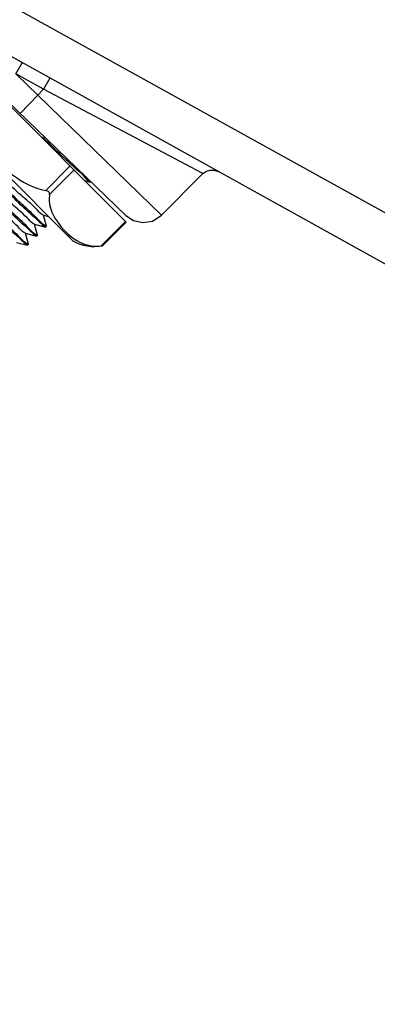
# Paper-space layout 'Sheet' of a CAD drawing. Header units: inches. Extents: x 0.2 to 10.8, y 0.2 to 8.3.
# Tile 536 of 545: x 9.876 to 9.988, y 6.154 to 6.462. Entities that reach past the tile are written whole.
import ezdxf

# ---------------------------------------------------------------- set-up
doc = ezdxf.new("R2010")
doc.units = ezdxf.units.IN
doc.header["$MEASUREMENT"] = 0
doc.layers.get('0').update_dxf_attribs({"lineweight": 5})
doc.layers.add('02___PRT_ALL_AXES', color=7, linetype='Continuous')
doc.styles.add('My Text', font='tahoma.ttf')
doc.dimstyles.new('My Dimension - mm [in] (ANSI)$0', dxfattribs={"dimtxt": 0.12, "dimasz": 0.09842519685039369, "dimexe": 0.125, "dimexo": 0.06299999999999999, "dimgap": 0.03149606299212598, "dimtad": 0, "dimlfac": 250, "dimzin": 4, "dimdsep": 46, "dimtxsty": 'My Text', "dimblk": 'Filled-1', "dimcen": 0.09, "dimclrd": 1, "dimclre": 1, "dimclrt": 1, "dimadec": 1, "dimazin": 1, "dimtfac": 1, "dimtofl": 0, "dimtmove": 0, "dimatfit": 3, "dimfxl": 1, "dimtolj": 1, "dimtzin": 4, "dimlwd": -1, "dimlwe": -1, "dimarcsym": 0})

# ---------------------------------------------------------------- blocks, each defined once
blk = doc.blocks.new('*D11')
at = {"color": 1, "true_color": 0xff0000}
for p, q in [((10.62197169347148, 6.868953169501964), (10.62197169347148, 5.332491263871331)), ((8.790261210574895, 6.233465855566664), (8.790261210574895, 5.332491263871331)), ((8.691836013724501, 5.457491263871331), (8.593410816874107, 5.457491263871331)), ((10.72039689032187, 5.457491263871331), (10.81882208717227, 5.457491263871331))]:
    blk.add_line(p, q, dxfattribs=at)
at = {"layer": 'Defpoints', "color": 0}
for p in [(10.62197169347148, 6.931953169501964), (8.790261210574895, 6.296465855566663), (10.62197169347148, 5.457491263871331)]:
    blk.add_point(p, dxfattribs=at)
at = {"color": 1, "true_color": 0xff0000, "insert": (9.671286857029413, 5.457491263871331), "char_height": 0.12, "attachment_point": 5, "style": 'My Text'}
blk.add_mtext('\\A1;457.93 mm [18.029 in]', dxfattribs=at)
blk = doc.blocks.new('Filled-1')

psp = doc.layouts.new('Sheet')

# ---------------------------------------------------------------- linework, layer by layer
at = {"color": 0, "linetype": 'ByBlock', "lineweight": -3}
for p, q in [((9.756201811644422, 6.531835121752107), (10.00328136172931, 6.394876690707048)), ((10.04148580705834, 6.357651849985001), (9.757774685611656, 6.514915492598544)), ((9.853024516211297, 6.45538145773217), (9.909203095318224, 6.4011304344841)), ((9.909381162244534, 6.399064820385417), (9.859467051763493, 6.448978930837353)), ((9.874801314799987, 6.445473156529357), (9.876740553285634, 6.448971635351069)), ((9.841692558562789, 6.44412600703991), (9.89262937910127, 6.393189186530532)), ((9.88348248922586, 6.440661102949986), (9.874801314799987, 6.445473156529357)), ((9.874801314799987, 6.445473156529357), (9.920417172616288, 6.401228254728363)), ((9.885421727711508, 6.444159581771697), (9.88348248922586, 6.440661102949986)), ((9.881665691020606, 6.438844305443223), (9.88348248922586, 6.440661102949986)), ((9.933426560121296, 6.414237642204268), (9.883482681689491, 6.440661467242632)), ((9.881665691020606, 6.438844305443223), (9.876108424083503, 6.433089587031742)), ((9.88382507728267, 6.425511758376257), (9.883542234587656, 6.425228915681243)), ((9.884127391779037, 6.408972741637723), (9.891800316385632, 6.416645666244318)), ((9.885352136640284, 6.407747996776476), (9.89302506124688, 6.415420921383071)), ((9.933425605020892, 6.414236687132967), (9.920417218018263, 6.401228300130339)), ((9.896343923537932, 6.412102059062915), (9.89823124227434, 6.411596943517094)), ((9.883485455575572, 6.401201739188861), (9.885030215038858, 6.400788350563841)), ((9.884403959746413, 6.397769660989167), (9.883485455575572, 6.401201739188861)), ((9.880657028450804, 6.398373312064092), (9.884089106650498, 6.397454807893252)), ((9.881575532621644, 6.394941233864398), (9.880657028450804, 6.398373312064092)), ((9.901518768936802, 6.391581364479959), (9.909191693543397, 6.399254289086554)), ((9.90196944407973, 6.391653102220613), (9.909381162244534, 6.399064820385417)), ((9.877828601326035, 6.395544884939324), (9.88126067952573, 6.394626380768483)), ((9.878747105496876, 6.39211280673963), (9.877828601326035, 6.395544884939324)), ((9.875000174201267, 6.392716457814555), (9.87843225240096, 6.391797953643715)), ((9.90196944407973, 6.391653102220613), (9.901518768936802, 6.391581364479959))]:
    psp.add_line(p, q, dxfattribs=at)
for points in [[(9.933426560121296, 6.414237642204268), (9.933558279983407, 6.41436339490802), (9.934478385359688, 6.414992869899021), (9.93561540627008, 6.41535751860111), (9.936895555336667, 6.415357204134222), (9.938193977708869, 6.414907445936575)], [(9.885352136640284, 6.407747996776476), (9.88535627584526, 6.408001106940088), (9.885294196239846, 6.408236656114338), (9.88516678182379, 6.408447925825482), (9.884974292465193, 6.408631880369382), (9.884720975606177, 6.408783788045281), (9.884431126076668, 6.408896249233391), (9.884127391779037, 6.408972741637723)], [(9.909203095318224, 6.4011304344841), (9.91159775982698, 6.399536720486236), (9.914571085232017, 6.39888756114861), (9.917575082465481, 6.399397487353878), (9.9200363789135, 6.400871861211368), (9.920417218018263, 6.401228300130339)]]:
    psp.add_lwpolyline(points, dxfattribs=at)
for centre, radius, start, end in [((9.832596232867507, 6.390265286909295), 0.06218286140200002, 34.52875085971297, 34.99320265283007), ((9.899362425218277, 6.404965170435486), 0.0135649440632, 240.2407706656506, 281.0804982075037)]:
    psp.add_arc(centre, radius, start, end, dxfattribs=at)
for points, knots in [([(9.851794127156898, 6.441306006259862), (9.853315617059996, 6.433681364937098), (9.86448086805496, 6.421659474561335), (9.876502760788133, 6.410494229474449), (9.884127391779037, 6.408972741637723)], [0, 0, 0, 0, 0.5000003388, 1, 1, 1, 1]), ([(9.883436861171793, 6.401214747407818), (9.882651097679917, 6.401425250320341), (9.880757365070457, 6.403864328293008), (9.87500814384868, 6.408441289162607), (9.866515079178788, 6.417047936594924), (9.857649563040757, 6.425406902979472), (9.850838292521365, 6.431813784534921), (9.846996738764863, 6.435583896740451), (9.844299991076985, 6.437718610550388), (9.8431288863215, 6.439110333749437), (9.842657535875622, 6.439236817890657)], [0, 0, 0, 0, 0.0437596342, 0.1534045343, 0.4048454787, 0.6867880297, 0.8105208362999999, 0.9088502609, 0.9737472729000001, 1, 1, 1, 1]), ([(9.880608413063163, 6.398386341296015), (9.87982263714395, 6.398596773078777), (9.87792891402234, 6.401036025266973), (9.872179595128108, 6.405612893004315), (9.863686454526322, 6.414219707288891), (9.854820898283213, 6.422578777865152), (9.848009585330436, 6.428985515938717), (9.844168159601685, 6.432755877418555), (9.84147132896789, 6.434889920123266), (9.840300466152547, 6.436282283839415), (9.839829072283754, 6.436408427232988)], [0, 0, 0, 0, 0.0437592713, 0.1534064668, 0.4048499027, 0.6867943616, 0.8105266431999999, 0.9088546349, 0.9737497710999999, 1, 1, 1, 1]), ([(9.877779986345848, 6.395557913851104), (9.87699412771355, 6.395768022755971), (9.87510058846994, 6.398207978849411), (9.86935108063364, 6.402784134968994), (9.860858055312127, 6.411391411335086), (9.851992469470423, 6.419750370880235), (9.845181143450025, 6.426157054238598), (9.841339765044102, 6.429927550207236), (9.838642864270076, 6.432061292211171), (9.837472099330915, 6.433453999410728), (9.837000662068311, 6.433579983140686)], [0, 0, 0, 0, 0.04375909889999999, 0.1534067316, 0.4048500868, 0.6867948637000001, 0.810527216, 0.908854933, 0.9737497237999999, 1, 1, 1, 1]), ([(9.883542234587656, 6.425228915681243), (9.883383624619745, 6.425329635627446), (9.883067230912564, 6.425532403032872), (9.882752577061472, 6.425737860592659), (9.88259569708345, 6.425841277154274)], [0, 0, 0, 0, 0.4999834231, 1, 1, 1, 1]), ([(9.892180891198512, 6.417012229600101), (9.891548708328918, 6.417607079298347), (9.888660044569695, 6.420336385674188), (9.885786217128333, 6.423081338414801), (9.883542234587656, 6.425228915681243)], [0, 0, 0, 0, 0.2184257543, 1, 1, 1, 1]), ([(9.898231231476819, 6.411596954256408), (9.897491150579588, 6.411795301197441), (9.895706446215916, 6.414134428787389), (9.893594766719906, 6.415681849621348), (9.892180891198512, 6.417012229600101)], [0, 0, 0, 0, 0.2829831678, 1, 1, 1, 1]), ([(9.884089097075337, 6.397454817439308), (9.883556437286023, 6.397597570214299), (9.882242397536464, 6.399220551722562), (9.879149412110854, 6.401664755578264), (9.874758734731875, 6.406029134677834), (9.871308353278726, 6.409260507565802), (9.869400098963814, 6.4110867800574)], [0, 0, 0, 0, 0.082529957, 0.289922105, 0.6047014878, 1, 1, 1, 1]), ([(9.869682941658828, 6.411369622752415), (9.872099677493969, 6.409056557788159), (9.875691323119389, 6.405529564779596), (9.880660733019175, 6.401108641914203), (9.882927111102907, 6.398523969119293), (9.884401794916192, 6.397739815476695)], [0, 0, 0, 0, 0.5001779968, 0.7502746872, 1, 1, 1, 1]), ([(9.881260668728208, 6.394626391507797), (9.880728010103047, 6.394769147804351), (9.879413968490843, 6.39639212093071), (9.876320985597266, 6.398836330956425), (9.871930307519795, 6.403200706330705), (9.868479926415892, 6.406432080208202), (9.866571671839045, 6.408258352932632)], [0, 0, 0, 0, 0.0825299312, 0.2899220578, 0.6047014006, 1, 1, 1, 1]), ([(9.86685451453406, 6.408541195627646), (9.869271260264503, 6.406227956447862), (9.872857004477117, 6.40268912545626), (9.877842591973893, 6.398299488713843), (9.880076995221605, 6.395652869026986), (9.881573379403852, 6.394911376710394)], [0, 0, 0, 0, 0.5001967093, 0.7503022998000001, 1, 1, 1, 1]), ([(9.885352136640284, 6.407747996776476), (9.885248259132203, 6.40702318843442), (9.885137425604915, 6.404438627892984), (9.886070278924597, 6.401903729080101), (9.887019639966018, 6.400333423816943)], [0, 0, 0, 0, 0.2852198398, 1, 1, 1, 1]), ([(9.87843224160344, 6.391797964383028), (9.877899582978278, 6.391940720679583), (9.876585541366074, 6.393563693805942), (9.873492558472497, 6.396007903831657), (9.869101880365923, 6.400372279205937), (9.865651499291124, 6.403603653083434), (9.863743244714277, 6.405429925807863)], [0, 0, 0, 0, 0.0825299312, 0.2899220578, 0.6047014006, 1, 1, 1, 1]), ([(9.864026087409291, 6.405712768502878), (9.86644283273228, 6.403399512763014), (9.870028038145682, 6.399859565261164), (9.875015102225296, 6.395472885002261), (9.8772466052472, 6.39282042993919), (9.87874495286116, 6.392082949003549)], [0, 0, 0, 0, 0.5001983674, 0.7503046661, 1, 1, 1, 1]), ([(9.887019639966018, 6.400333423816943), (9.88919181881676, 6.396740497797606), (9.893809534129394, 6.392088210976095), (9.89986682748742, 6.391344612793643), (9.901518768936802, 6.391581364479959)], [0, 0, 0, 0, 0.7155740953, 1, 1, 1, 1])]:
    psp.add_open_spline(points, degree=3, knots=knots, dxfattribs=at)
at = {"layer": '02___PRT_ALL_AXES', "color": 0, "linetype": 'ByBlock', "lineweight": -3}
for p, q in [((9.884401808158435, 6.397739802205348), (9.884118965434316, 6.39745695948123)), ((9.881573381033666, 6.394911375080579), (9.881290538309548, 6.394628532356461)), ((9.878744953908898, 6.392082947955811), (9.87846211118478, 6.391800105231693))]:
    psp.add_line(p, q, dxfattribs=at)

# ---------------------------------------------------------------- dimensions: what is measured, and where the dimension line sits
dim = psp.add_linear_dim(base=(10.62197169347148, 5.457491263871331), p1=(8.790261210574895, 6.296465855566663), p2=(10.62197169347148, 6.931953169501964), dimstyle='My Dimension - mm [in] (ANSI)$0', override={"dimpost": ' mm'})
dim.commit()
dim.dimension.update_dxf_attribs({"geometry": '*D11', "text_midpoint": (9.671286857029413, 5.457491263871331), "dimtype": 160})

doc.saveas('drawing.dxf')
